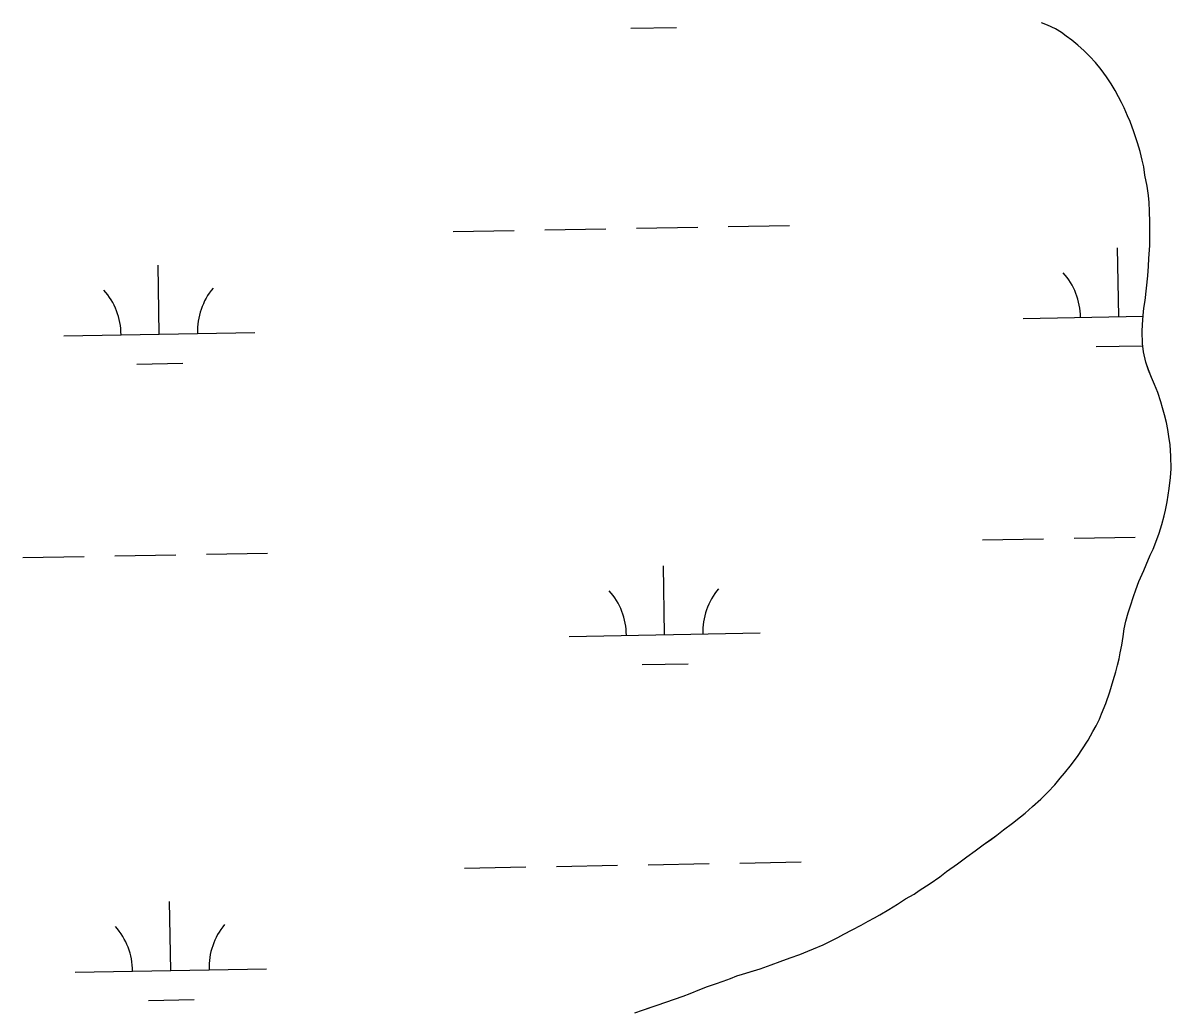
# Model space of a CAD drawing. Extents: x 3925854 to 3964121, y 224593 to 250589.
# Drawn here: x 3938171 to 3938771, y 244160 to 244676 of the extents above; entities that cross this region are included whole.
import ezdxf

# ---------------------------------------------------------------- set-up
doc = ezdxf.new("R2010")
doc.units = 0
doc.layers.add('V-TOPO-SHOR', color=7, linetype='Continuous')
doc.layers.add('V-WETL-SWMP', color=7, linetype='Continuous')

msp = doc.modelspace()

# ---------------------------------------------------------------- linework, layer by layer
at = {"layer": 'V-TOPO-SHOR'}
for points in [[(3938741.094, 244332.037), (3938742.427, 244336.553), (3938743.363, 244340.038), (3938744.168, 244343.266), (3938744.713, 244346.369), (3938745.524, 244350.373), (3938746.21, 244355.024), (3938746.763, 244358.9), (3938747.703, 244362.904), (3938748.905, 244367.293), (3938750.101, 244371.035), (3938751.697, 244375.938), (3938752.891, 244379.421), (3938754.482, 244383.806), (3938756.991, 244389.479), (3938758.31, 244392.443), (3938760.423, 244397.47), (3938761.875, 244400.694), (3938763.86, 244405.724), (3938765.052, 244408.947), (3938766.516, 244413.592), (3938767.718, 244417.981), (3938768.392, 244421.082), (3938769.205, 244425.344), (3938770.301, 244432.321), (3938770.999, 244438.14), (3938771.296, 244442.535), (3938771.222, 244449.264), (3938770.755, 244455.091), (3938770.149, 244459.496), (3938769.662, 244463.123), (3938768.916, 244466.752), (3938767.917, 244470.772), (3938766.913, 244474.535), (3938765.906, 244477.648), (3938764.394, 244482.448), (3938762.621, 244486.735), (3938761.099, 244490.37), (3938759.45, 244494.265), (3938758.062, 244498.289), (3938756.814, 244503.735), (3938756.335, 244508.138), (3938756.259, 244514.35), (3938756.421, 244517.971), (3938756.72, 244522.757), (3938757.142, 244526.634), (3938757.693, 244530.511), (3938758.398, 244537.103), (3938759.1, 244543.44), (3938759.532, 244548.611), (3938759.696, 244552.621), (3938760.145, 244559.344), (3938760.198, 244565.685), (3938760.12, 244571.507), (3938760.038, 244577.203), (3938759.821, 244581.862), (3938759.594, 244585.487), (3938758.729, 244590.281), (3938757.615, 244596.114), (3938757.007, 244600.519), (3938756.262, 244604.019), (3938755.133, 244608.429), (3938753.751, 244612.969), (3938751.858, 244618.679), (3938749.837, 244624.131), (3938748.567, 244627.119), (3938746.792, 244631.274), (3938745.395, 244634.133), (3938743.867, 244636.992), (3938742.083, 244640.371), (3938739.914, 244643.886), (3938737.617, 244647.527), (3938734.674, 244651.306), (3938731.729, 244654.953), (3938728.779, 244658.085), (3938725.83, 244661.087), (3938722.492, 244664.091), (3938719.408, 244666.578), (3938716.45, 244668.802), (3938714.007, 244670.635), (3938710.792, 244672.605), (3938706.665, 244674.45), (3938703.571, 244675.642)], [(3938490.767, 244158.358), (3938494.789, 244159.749), (3938499.461, 244161.26), (3938502.576, 244162.268), (3938507.118, 244163.91), (3938511.661, 244165.424), (3938516.072, 244167.068), (3938519.707, 244168.461), (3938524.772, 244170.486), (3938528.925, 244172.002), (3938533.079, 244173.391), (3938537.103, 244174.779), (3938540.867, 244176.299), (3938544.242, 244177.564), (3938547.226, 244178.572), (3938551.769, 244179.956), (3938556.309, 244181.341), (3938562.15, 244183.36), (3938566.824, 244185.132), (3938572.015, 244187.028), (3938577.207, 244188.794), (3938581.362, 244190.569), (3938584.217, 244191.71), (3938589.282, 244193.735), (3938593.441, 244195.898), (3938596.952, 244197.682), (3938600.202, 244199.464), (3938604.49, 244201.626), (3938609.168, 244204.045), (3938612.94, 244206.212), (3938616.189, 244207.865), (3938618.921, 244209.523), (3938623.733, 244212.329), (3938628.286, 244215.137), (3938632.452, 244217.947), (3938636.871, 244220.368), (3938639.603, 244222.155), (3938645.33, 244225.856), (3938650.407, 244229.436), (3938653.923, 244232.123), (3938659.651, 244236.215), (3938664.47, 244239.797), (3938668.898, 244242.992), (3938673.066, 244246.062), (3938677.362, 244249.13), (3938680.225, 244251.176), (3938683.744, 244253.992), (3938688.432, 244257.445), (3938692.599, 244260.644), (3938694.946, 244262.565), (3938698.858, 244266.153), (3938703.163, 244269.997), (3938706.817, 244273.589), (3938710.472, 244277.439), (3938713.35, 244280.906), (3938715.572, 244283.606), (3938719.234, 244288.101), (3938722.639, 244292.732), (3938724.606, 244295.691), (3938727.884, 244300.709), (3938730.383, 244305.345), (3938732.218, 244308.305), (3938733.801, 244311.784), (3938734.862, 244314.623), (3938737.109, 244320.038), (3938739.23, 244325.971), (3938741.094, 244332.037)]]:
    msp.add_lwpolyline(points, dxfattribs=at)
at = {"layer": 'V-WETL-SWMP'}
for p, q in [((3938706.666, 244674.451), (3938703.571, 244675.642)), ((3938710.791, 244672.604), (3938706.666, 244674.451)), ((3938488.662, 244672.927), (3938512.658, 244673.363)), ((3938714.008, 244670.635), (3938710.791, 244672.604)), ((3938716.451, 244668.802), (3938714.008, 244670.635)), ((3938719.408, 244666.577), (3938716.451, 244668.802)), ((3938722.492, 244664.092), (3938719.408, 244666.577)), ((3938725.83, 244661.087), (3938722.492, 244664.092)), ((3938728.78, 244658.085), (3938725.83, 244661.087)), ((3938731.729, 244654.954), (3938728.78, 244658.085)), ((3938734.673, 244651.306), (3938731.729, 244654.954)), ((3938737.617, 244647.528), (3938734.673, 244651.306)), ((3938739.914, 244643.885), (3938737.617, 244647.528)), ((3938742.083, 244640.372), (3938739.914, 244643.885)), ((3938743.866, 244636.993), (3938742.083, 244640.372)), ((3938745.394, 244634.133), (3938743.866, 244636.993)), ((3938746.792, 244631.274), (3938745.394, 244634.133)), ((3938748.568, 244627.118), (3938746.792, 244631.274)), ((3938749.836, 244624.131), (3938748.568, 244627.118)), ((3938751.859, 244618.679), (3938749.836, 244624.131)), ((3938753.75, 244612.969), (3938751.859, 244618.679)), ((3938755.134, 244608.428), (3938753.75, 244612.969)), ((3938756.261, 244604.019), (3938755.134, 244608.428)), ((3938757.007, 244600.519), (3938756.261, 244604.019)), ((3938757.615, 244596.115), (3938757.007, 244600.519)), ((3938758.729, 244590.282), (3938757.615, 244596.115)), ((3938759.594, 244585.487), (3938758.729, 244590.282)), ((3938759.821, 244581.862), (3938759.594, 244585.487)), ((3938760.039, 244577.202), (3938759.821, 244581.862)), ((3938760.119, 244571.508), (3938760.039, 244577.202)), ((3938395.736, 244566.58), (3938427.73, 244567.162)), ((3938443.728, 244567.452), (3938475.722, 244568.034)), ((3938491.72, 244568.325), (3938523.714, 244568.907)), ((3938539.712, 244569.198), (3938571.707, 244569.779)), ((3938760.198, 244565.685), (3938760.119, 244571.508)), ((3938760.144, 244559.345), (3938760.198, 244565.685)), ((3938743.917, 244522.16), (3938743.262, 244558.154)), ((3938759.697, 244552.62), (3938760.144, 244559.345)), ((3938242.092, 244513.036), (3938241.437, 244549.03)), ((3938759.1, 244543.439), (3938759.533, 244548.611)), ((3938759.533, 244548.611), (3938759.697, 244552.62)), ((3938758.398, 244537.104), (3938759.1, 244543.439)), ((3938757.694, 244530.511), (3938758.398, 244537.104)), ((3938757.143, 244526.634), (3938757.694, 244530.511)), ((3938756.721, 244522.756), (3938757.143, 244526.634)), ((3938693.925, 244521.251), (3938756.698, 244522.393)), ((3938756.421, 244517.971), (3938756.721, 244522.756)), ((3938192.1, 244512.127), (3938292.083, 244513.945)), ((3938756.26, 244514.35), (3938756.421, 244517.971)), ((3938756.336, 244508.138), (3938756.26, 244514.35)), ((3938732.199, 244506.514), (3938756.195, 244506.95)), ((3938756.815, 244503.735), (3938756.336, 244508.138)), ((3938758.062, 244498.289), (3938756.815, 244503.735)), ((3938230.374, 244497.389), (3938254.37, 244497.825)), ((3938759.45, 244494.266), (3938758.062, 244498.289)), ((3938761.099, 244490.37), (3938759.45, 244494.266)), ((3938762.62, 244486.734), (3938761.099, 244490.37)), ((3938764.394, 244482.448), (3938762.62, 244486.734)), ((3938765.905, 244477.648), (3938764.394, 244482.448)), ((3938766.914, 244474.534), (3938765.905, 244477.648)), ((3938767.916, 244470.772), (3938766.914, 244474.534)), ((3938768.916, 244466.753), (3938767.916, 244470.772)), ((3938769.661, 244463.123), (3938768.916, 244466.753)), ((3938770.148, 244459.496), (3938769.661, 244463.123)), ((3938770.756, 244455.091), (3938770.148, 244459.496)), ((3938771.223, 244449.265), (3938770.756, 244455.091)), ((3938771.295, 244442.535), (3938771.223, 244449.265)), ((3938770.998, 244438.139), (3938771.295, 244442.535)), ((3938770.3, 244432.322), (3938770.998, 244438.139)), ((3938769.205, 244425.344), (3938770.3, 244432.322)), ((3938768.391, 244421.081), (3938769.205, 244425.344)), ((3938766.515, 244413.593), (3938767.718, 244417.982)), ((3938767.718, 244417.982), (3938768.391, 244421.081)), ((3938765.051, 244408.947), (3938766.515, 244413.593)), ((3938672.619, 244405.413), (3938704.614, 244405.995)), ((3938720.611, 244406.286), (3938752.606, 244406.867)), ((3938761.875, 244400.694), (3938763.859, 244405.723)), ((3938763.859, 244405.723), (3938765.051, 244408.947)), ((3938266.778, 244398.033), (3938298.773, 244398.615)), ((3938760.423, 244397.471), (3938761.875, 244400.694)), ((3938170.794, 244396.288), (3938202.789, 244396.87)), ((3938218.786, 244397.161), (3938250.781, 244397.743)), ((3938756.99, 244389.479), (3938758.309, 244392.443)), ((3938758.309, 244392.443), (3938760.423, 244397.471)), ((3938506.427, 244355.953), (3938505.773, 244391.947)), ((3938754.482, 244383.807), (3938756.99, 244389.479)), ((3938752.891, 244379.421), (3938754.482, 244383.807)), ((3938750.102, 244371.035), (3938751.697, 244375.938)), ((3938751.697, 244375.938), (3938752.891, 244379.421)), ((3938748.905, 244367.293), (3938750.102, 244371.035)), ((3938746.762, 244358.901), (3938747.702, 244362.904)), ((3938747.702, 244362.904), (3938748.905, 244367.293)), ((3938456.435, 244355.044), (3938556.419, 244356.862)), ((3938746.21, 244355.024), (3938746.762, 244358.901)), ((3938744.712, 244346.368), (3938745.523, 244350.372)), ((3938745.523, 244350.372), (3938746.21, 244355.024)), ((3938744.168, 244343.267), (3938744.712, 244346.368)), ((3938494.71, 244340.307), (3938518.706, 244340.743)), ((3938742.427, 244336.553), (3938743.363, 244340.039)), ((3938743.363, 244340.039), (3938744.168, 244343.267)), ((3938741.094, 244332.036), (3938742.427, 244336.553)), ((3938739.23, 244325.971), (3938741.094, 244332.036)), ((3938737.109, 244320.037), (3938739.23, 244325.971)), ((3938733.802, 244311.785), (3938734.862, 244314.622)), ((3938734.862, 244314.622), (3938737.109, 244320.037)), ((3938730.382, 244305.345), (3938732.219, 244308.305)), ((3938732.219, 244308.305), (3938733.802, 244311.785)), ((3938727.884, 244300.708), (3938730.382, 244305.345)), ((3938724.605, 244295.69), (3938727.884, 244300.708)), ((3938719.234, 244288.102), (3938722.639, 244292.731)), ((3938722.639, 244292.731), (3938724.605, 244295.69)), ((3938715.572, 244283.605), (3938719.234, 244288.102)), ((3938710.473, 244277.439), (3938713.349, 244280.907)), ((3938713.349, 244280.907), (3938715.572, 244283.605)), ((3938703.162, 244269.997), (3938706.816, 244273.589)), ((3938706.816, 244273.589), (3938710.473, 244277.439)), ((3938694.946, 244262.564), (3938698.859, 244266.153)), ((3938698.859, 244266.153), (3938703.162, 244269.997)), ((3938688.432, 244257.444), (3938692.6, 244260.643)), ((3938692.6, 244260.643), (3938694.946, 244262.564)), ((3938683.744, 244253.991), (3938688.432, 244257.444)), ((3938673.065, 244246.061), (3938680.226, 244251.175)), ((3938680.226, 244251.175), (3938683.744, 244253.991)), ((3938664.471, 244239.796), (3938668.898, 244242.992)), ((3938668.898, 244242.992), (3938673.065, 244246.061)), ((3938497.768, 244235.705), (3938529.763, 244236.287)), ((3938545.76, 244236.578), (3938577.755, 244237.159)), ((3938653.923, 244232.123), (3938659.652, 244236.214)), ((3938659.652, 244236.214), (3938664.471, 244239.796)), ((3938401.784, 244233.96), (3938433.778, 244234.541)), ((3938449.776, 244234.832), (3938481.77, 244235.414)), ((3938650.406, 244229.436), (3938653.923, 244232.123)), ((3938639.604, 244222.155), (3938645.329, 244225.857)), ((3938645.329, 244225.857), (3938650.406, 244229.436)), ((3938632.451, 244217.947), (3938636.871, 244220.367)), ((3938636.871, 244220.367), (3938639.604, 244222.155)), ((3938248.14, 244180.416), (3938247.485, 244216.41)), ((3938618.921, 244209.524), (3938623.733, 244212.329)), ((3938623.733, 244212.329), (3938628.286, 244215.136)), ((3938628.286, 244215.136), (3938632.451, 244217.947)), ((3938609.169, 244204.044), (3938612.94, 244206.211)), ((3938612.94, 244206.211), (3938616.189, 244207.865)), ((3938616.189, 244207.865), (3938618.921, 244209.524)), ((3938600.201, 244199.464), (3938604.49, 244201.626)), ((3938604.49, 244201.626), (3938609.169, 244204.044)), ((3938589.282, 244193.736), (3938593.442, 244195.899)), ((3938593.442, 244195.899), (3938596.951, 244197.681)), ((3938596.951, 244197.681), (3938600.201, 244199.464)), ((3938572.015, 244187.028), (3938577.206, 244188.794)), ((3938577.206, 244188.794), (3938581.362, 244190.57)), ((3938581.362, 244190.57), (3938584.218, 244191.709)), ((3938584.218, 244191.709), (3938589.282, 244193.736)), ((3938556.309, 244181.341), (3938562.149, 244183.361)), ((3938562.149, 244183.361), (3938566.823, 244185.132)), ((3938566.823, 244185.132), (3938572.015, 244187.028)), ((3938198.148, 244179.507), (3938298.131, 244181.325)), ((3938537.102, 244174.779), (3938540.867, 244176.299)), ((3938540.867, 244176.299), (3938544.243, 244177.564)), ((3938544.243, 244177.564), (3938547.227, 244178.573)), ((3938547.227, 244178.573), (3938556.309, 244181.341)), ((3938519.708, 244168.46), (3938524.772, 244170.486)), ((3938524.772, 244170.486), (3938528.926, 244172.003)), ((3938528.926, 244172.003), (3938533.079, 244173.39)), ((3938533.079, 244173.39), (3938537.102, 244174.779)), ((3938236.422, 244164.769), (3938260.418, 244165.205)), ((3938507.118, 244163.911), (3938511.66, 244165.424)), ((3938511.66, 244165.424), (3938516.073, 244167.068)), ((3938516.073, 244167.068), (3938519.708, 244168.46)), ((3938494.789, 244159.748), (3938502.575, 244162.268)), ((3938502.575, 244162.268), (3938507.118, 244163.911))]:
    msp.add_line(p, q, dxfattribs=at)
for centre, start, end in [((3938688.674, 244521.631), 0.269879, 41.813537), ((3938297.317, 244514.515), 140.269876, 181.813534), ((3938186.849, 244512.506), 0.269879, 41.813537), ((3938451.185, 244355.424), 0.269879, 41.813537), ((3938561.652, 244357.432), 140.269876, 181.813534), ((3938192.897, 244179.886), 0.269879, 41.813537), ((3938303.365, 244181.895), 140.269876, 181.813534)]:
    msp.add_arc(centre, 35.246, start, end, dxfattribs=at)

doc.saveas('drawing.dxf')
